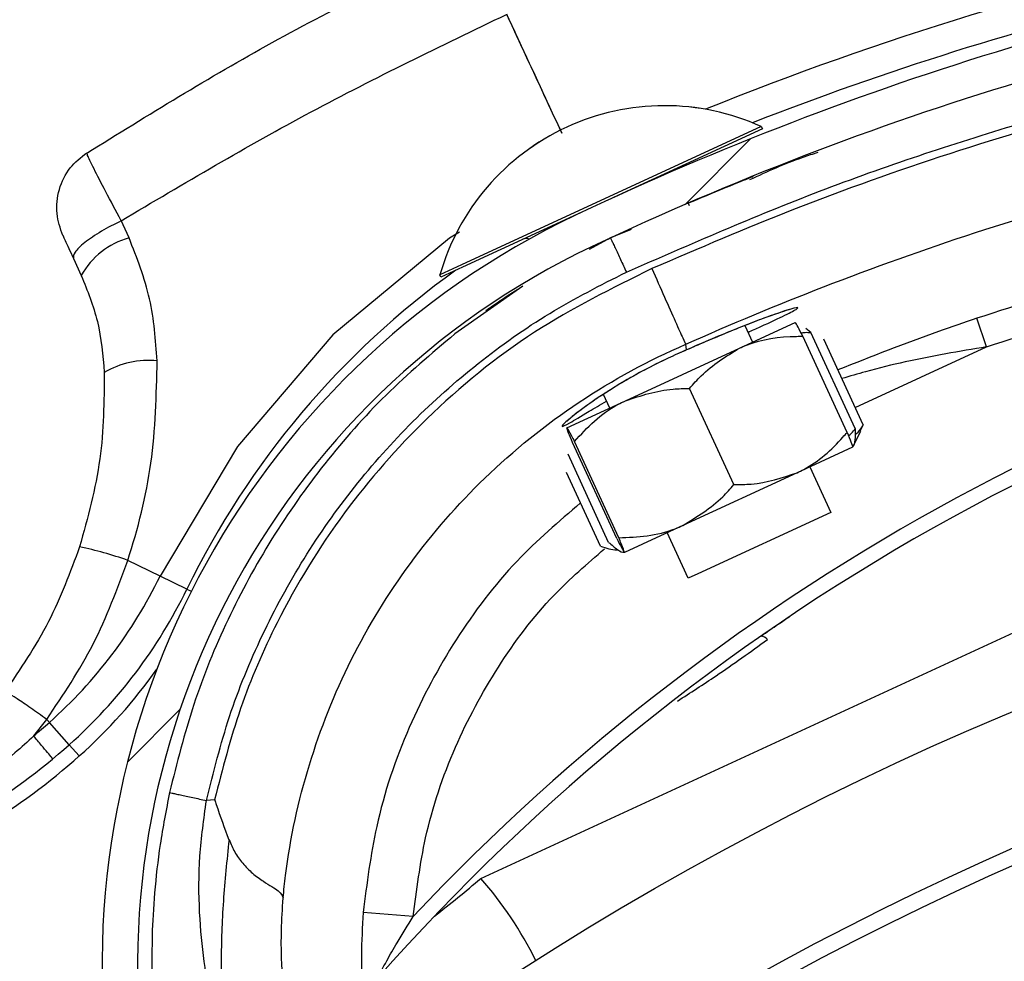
# Model space of a CAD drawing. Header units: inches. Extents: x 170 to 284, y 215 to 248.
# Tile 500 of 656: x 210.9638 to 211.0309, y 225.0083 to 225.0724. Entities that reach past the tile are written whole.
import ezdxf

# ---------------------------------------------------------------- set-up
doc = ezdxf.new("R2010")
doc.units = ezdxf.units.IN
doc.header["$LTSCALE"] = 0.25
doc.header["$MEASUREMENT"] = 0
doc.layers.add('ANNOTATIONS', color=1, linetype='Continuous')
doc.layers.add('RH FRONT OF HOOD', color=7, linetype='Continuous')
doc.styles.add('ARIAL', font='arial.ttf', dxfattribs={"height": 0.09375})
doc.dimstyles.new('STANDARD$0', dxfattribs={"dimtxt": 0.09375, "dimasz": 0.09375, "dimexe": 0.03125, "dimexo": 0.046875, "dimgap": 0.09, "dimtad": 0, "dimtih": 1, "dimtoh": 1, "dimdec": 4, "dimzin": 0, "dimdsep": 46, "dimtxsty": 'ARIAL', "dimcen": 0.09, "dimadec": 0, "dimazin": 0, "dimtfac": 1, "dimtdec": 4, "dimtofl": 0, "dimtmove": 0, "dimatfit": 1, "dimfxl": 1, "dimtolj": 1, "dimtzin": 0, "dimarcsym": 0})
pattern_1 = [(45, (200.7563139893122, 218.4993357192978), (-0.03026527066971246, 0.03026527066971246), [])]

# ---------------------------------------------------------------- blocks, each defined once
blk = doc.blocks.new('*D75')
at = {"layer": 'ANNOTATIONS', "color": 0, "lineweight": -2, "transparency": 16777216}
for p, q in [((209.9594651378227, 225.3844004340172), (209.9594651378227, 225.4781504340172)), ((210.5891923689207, 225.2906504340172), (209.9282151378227, 225.2906504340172)), ((211.1204829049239, 225.2379811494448), (209.9282151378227, 225.2379811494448)), ((209.9594651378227, 225.1442311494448), (209.9594651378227, 225.0504811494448)), ((209.9594651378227, 225.0504811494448), (209.8657151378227, 225.0504811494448))]:
    blk.add_line(p, q, dxfattribs=at)
at = {"layer": 'ANNOTATIONS', "color": 0, "transparency": 16777216}
for points in [[(209.9438401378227, 225.3844004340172), (209.9750901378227, 225.3844004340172), (209.9594651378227, 225.2906504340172)], [(209.9438401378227, 225.1442311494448), (209.9750901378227, 225.1442311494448), (209.9594651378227, 225.2379811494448)]]:
    blk.add_solid(points, dxfattribs=at)
at = {"layer": 'defpoints', "color": 0, "transparency": 16777216}
for p in [(210.6360673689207, 225.2906504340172), (209.9594651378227, 225.2379811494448), (211.1673579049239, 225.2379811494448)]:
    blk.add_point(p, dxfattribs=at)
at = {"layer": 'ANNOTATIONS', "color": 0, "transparency": 16777216, "insert": (209.6118125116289, 225.0504811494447), "char_height": 0.09375, "attachment_point": 5, "style": 'ARIAL'}
blk.add_mtext('\\A1;2 5/8"', dxfattribs=at)
blk = doc.blocks.new('*D76')
at = {"layer": 'ANNOTATIONS', "color": 0, "lineweight": -2, "transparency": 16777216}
for p, q in [((210.6277843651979, 225.6576941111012), (210.6277843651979, 226.3915711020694)), ((212.2068141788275, 224.9942942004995), (212.2068141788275, 226.3915711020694)), ((210.7215343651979, 226.3603211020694), (211.1070251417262, 226.3603211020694)), ((212.1130641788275, 226.3603211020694), (211.7275734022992, 226.3603211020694))]:
    blk.add_line(p, q, dxfattribs=at)
at = {"layer": 'ANNOTATIONS', "color": 0, "transparency": 16777216}
for points in [[(210.7215343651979, 226.3759461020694), (210.7215343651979, 226.3446961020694), (210.6277843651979, 226.3603211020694)], [(212.1130641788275, 226.3759461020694), (212.1130641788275, 226.3446961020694), (212.2068141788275, 226.3603211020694)]]:
    blk.add_solid(points, dxfattribs=at)
at = {"layer": 'defpoints', "color": 0, "transparency": 16777216}
for p in [(212.2068141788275, 226.3603211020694), (210.6277843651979, 225.6108191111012), (212.2068141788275, 224.9474192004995)]:
    blk.add_point(p, dxfattribs=at)
at = {"layer": 'ANNOTATIONS', "color": 0, "transparency": 16777216, "insert": (211.4172992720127, 226.3603211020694), "char_height": 0.09375, "attachment_point": 5, "style": 'ARIAL'}
blk.add_mtext('\\A1;DIM "A"', dxfattribs=at)

msp = doc.modelspace()

# ---------------------------------------------------------------- hatches: boundary and pattern name
at = {"layer": 'RH FRONT OF HOOD'}
h = msp.add_hatch(dxfattribs=at)
h.set_pattern_fill('ANSI31', color=256, scale=0.34241245, angle=2.8e-322, style=0)
h.set_pattern_definition([(45, (200.7896657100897, 218.4993357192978), (-0.03026527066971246, 0.03026527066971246), [])])
edge = h.paths.add_edge_path(flags=0)
edge.add_arc((211.0763061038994, 224.3915581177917), 0.021400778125, 89.9999999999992, 390.52248781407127, ccw=False)
edge.add_line((211.0763061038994, 224.4129588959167), (211.1490687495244, 224.4129588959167))
edge.add_arc((211.1490687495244, 224.8238538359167), 0.4108949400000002, 270, 450.0000000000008)
edge.add_line((211.1490687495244, 225.2347487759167), (210.6654111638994, 225.2347487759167))
edge.add_arc((210.6654111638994, 225.2390289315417), 0.004280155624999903, 180.0000000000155, 269.9999999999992, ccw=False)
edge.add_line((210.6611310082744, 225.2390289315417), (210.6611310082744, 225.2818304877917))
edge.add_arc((210.6654111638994, 225.2818304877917), 0.004280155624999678, 360, 540, ccw=False)
edge.add_line((210.6696913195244, 225.2818304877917), (210.6696913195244, 225.2390289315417))
edge.add_line((210.6696913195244, 225.2390289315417), (210.6664589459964, 225.2390289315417))
edge.add_line((210.6664589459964, 225.2390289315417), (210.6664589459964, 225.2818304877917))
edge.add_arc((210.6654111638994, 225.2818304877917), 0.001047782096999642, 360, 540.0000000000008)
edge.add_line((210.6643633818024, 225.2818304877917), (210.6643633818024, 225.2390289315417))
edge.add_arc((210.6654111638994, 225.2390289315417), 0.001047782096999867, 180, 270)
edge.add_line((210.6654111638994, 225.2379811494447), (211.1490687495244, 225.2379811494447))
edge.add_arc((211.1490687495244, 224.8238538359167), 0.4141273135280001, 269.9999999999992, 450, ccw=False)
edge.add_line((211.1490687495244, 224.4097265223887), (211.0763061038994, 224.4097265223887))
edge.add_arc((211.0763061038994, 224.3915581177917), 0.018168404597, 450.0000000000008, 750.5224878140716)
edge.add_arc((211.0910543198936, 224.4002532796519), 0.001047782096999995, 390.5224878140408, 495.0000000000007)
edge.add_line((211.0903134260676, 224.4009941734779), (211.0816182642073, 224.3922990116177))
edge.add_line((211.0816182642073, 224.3922990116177), (211.0793326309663, 224.3945846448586))
edge.add_line((211.0793326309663, 224.3945846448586), (211.0880277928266, 224.4032798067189))
edge.add_arc((211.0910543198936, 224.4002532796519), 0.004280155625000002, 390.522487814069, 495.0000000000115, ccw=False)
h = msp.add_hatch(dxfattribs=at)
h.set_pattern_fill('ANSI31', color=256, scale=0.34241245, style=0)
h.set_pattern_definition(pattern_1)
edge = h.paths.add_edge_path(flags=0)
edge.add_line((211.1157170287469, 225.2304686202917), (210.7733045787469, 225.2304686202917))
edge.add_line((210.7733045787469, 225.2304686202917), (210.7733045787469, 225.2347487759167))
edge.add_line((210.7733045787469, 225.2347487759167), (211.1157170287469, 225.2347487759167))
edge.add_arc((211.1157170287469, 224.8238538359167), 0.4108949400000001, 269.9999999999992, 450, ccw=False)
edge.add_line((211.1157170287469, 224.4129588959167), (211.0429543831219, 224.4129588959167))
edge.add_line((211.0429543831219, 224.4129588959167), (211.0429543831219, 224.4172390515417))
edge.add_line((211.0429543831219, 224.4172390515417), (211.1157170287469, 224.4172390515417))
edge.add_arc((211.1157170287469, 224.8238538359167), 0.406614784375, 270, 450.0000000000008)
h = msp.add_hatch(dxfattribs=at)
h.set_pattern_fill('ANSI31', color=256, scale=0.34241245, angle=2.8e-322, style=0)
h.set_pattern_definition(pattern_1)
edge = h.paths.add_edge_path(flags=0)
edge.add_arc((210.9334444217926, 224.9939066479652), 0.001712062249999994, 384.7692737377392, 406.9796940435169)
edge.add_line((210.9346124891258, 224.9951583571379), (210.9362594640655, 224.9969232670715))
edge.add_arc((210.9334444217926, 224.9939066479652), 0.004126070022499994, 384.76927373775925, 406.97969404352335, ccw=False)
edge.add_arc((210.9253607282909, 224.9901767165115), 0.01302879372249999, 336.2454411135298, 384.7692737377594, ccw=False)
edge.add_arc((210.9207214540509, 224.9927121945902), 0.01830194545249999, 294.76927373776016, 334.8306467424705, ccw=False)
edge.add_arc((210.9234615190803, 224.9867737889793), 0.01176186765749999, 226.9101314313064, 294.76927373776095, ccw=False)
edge.add_arc((210.9254540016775, 224.9902197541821), 0.01566536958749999, 170.0263417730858, 230.2000735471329, ccw=False)
edge.add_arc((210.9350175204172, 224.9888627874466), 0.02532140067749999, 507.6235219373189, 530.7502070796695, ccw=False)
edge.add_arc((210.9258202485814, 224.9935941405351), 0.01504902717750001, 466.9249921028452, 504.08392337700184, ccw=False)
edge.add_arc((210.9298152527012, 224.9817485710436), 0.02754708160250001, 388.07777688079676, 467.701847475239, ccw=False)
edge.add_arc((210.9612224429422, 224.9998227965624), 0.008748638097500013, 215.7278926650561, 362.7107059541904)
edge.add_arc((211.0261599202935, 225.0079139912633), 0.05672062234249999, 114.33990946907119, 187.7791734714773, ccw=False)
edge.add_arc((211.0935835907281, 224.8646505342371), 0.2150521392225, 458.19530130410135, 474.9753273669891, ccw=False)
edge.add_arc((211.0660354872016, 225.0488261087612), 0.02884824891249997, 399.92811720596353, 456.1830305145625, ccw=False)
edge.add_arc((211.1083046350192, 225.0874112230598), 0.0284373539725, 224.8898676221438, 278.4883413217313)
edge.add_arc((211.1098912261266, 225.0740018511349), 0.01494630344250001, 280.0607145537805, 335.3164658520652)
edge.add_arc((211.1068088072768, 225.0763506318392), 0.0187470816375, 332.7271482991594, 366.2088897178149)
edge.add_arc((211.1121251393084, 225.0763524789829), 0.0134739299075, 368.6468311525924, 407.0429194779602)
edge.add_arc((211.1174228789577, 225.0816252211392), 0.006011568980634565, 409.7518063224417, 430.4868473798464)
edge.add_arc((211.1149344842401, 225.0696918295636), 0.01816498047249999, 435.6685338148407, 474.7692737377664)
edge.add_arc((211.1119075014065, 225.0762520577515), 0.01094007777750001, 474.7692737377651, 564.7692737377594)
edge.add_arc((211.1036683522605, 225.0724503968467), 0.001866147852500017, 204.7692737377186, 220.4115201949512)
edge.add_line((211.1022474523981, 225.071240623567), (211.1004094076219, 225.0696756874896))
edge.add_arc((211.1036683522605, 225.0724503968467), 0.004280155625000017, 204.769273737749, 220.4115201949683, ccw=False)
edge.add_arc((211.1119075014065, 225.0762520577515), 0.01335408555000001, 114.76927373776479, 204.7692737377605, ccw=False)
edge.add_arc((211.1149344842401, 225.0696918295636), 0.020578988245, 435.38063204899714, 474.7692737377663, ccw=False)
edge.add_arc((211.1174228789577, 225.0816252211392), 0.008425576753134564, 409.34694092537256, 431.2689846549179, ccw=False)
edge.add_arc((211.1121251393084, 225.0763524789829), 0.01588793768, 368.45957599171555, 407.2398544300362, ccw=False)
edge.add_arc((211.1068088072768, 225.0763506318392), 0.02116108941, 332.8738045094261, 366.34644547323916, ccw=False)
edge.add_arc((211.1098912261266, 225.0740018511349), 0.01736031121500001, 279.9495218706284, 335.13512706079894, ccw=False)
edge.add_arc((211.1083046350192, 225.0874112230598), 0.030851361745, 224.687431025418, 278.5488113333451, ccw=False)
edge.add_arc((211.0660354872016, 225.0488261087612), 0.02643424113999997, 399.7109832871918, 456.0928868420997)
edge.add_arc((211.0935835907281, 224.8646505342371), 0.21263813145, 458.2069421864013, 474.9789632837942)
edge.add_arc((211.0261599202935, 225.0079139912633), 0.05430661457, 474.3259003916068, 547.8838086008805)
edge.add_arc((210.9612224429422, 224.9998227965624), 0.01116264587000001, 214.8303126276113, 363.29836093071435, ccw=False)
edge.add_arc((210.9298152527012, 224.9817485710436), 0.02513307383, 387.7406739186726, 467.7399315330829)
edge.add_arc((210.9258202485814, 224.9935941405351), 0.01263501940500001, 466.8523210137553, 503.7519705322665)
edge.add_arc((210.9350175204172, 224.9888627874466), 0.022907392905, 507.8135800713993, 530.7889889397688)
edge.add_arc((210.9254540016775, 224.9902197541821), 0.01325136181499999, 529.9615141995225, 590.5045235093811)
edge.add_arc((210.9234615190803, 224.9867737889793), 0.009347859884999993, 226.49179786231, 294.7692737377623)
edge.add_arc((210.9207214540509, 224.9927121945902), 0.01588793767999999, 294.7692737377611, 334.7214526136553)
edge.add_arc((210.9253607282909, 224.9901767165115), 0.01061478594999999, 336.4037750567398, 384.7692737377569)
h = msp.add_hatch(dxfattribs=at)
h.set_pattern_fill('ANSI32', color=256, scale=0.34241245, angle=2.8e-322, style=0)
h.set_pattern_definition([(45, (200.7563139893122, 218.4993357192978), (-0.09079581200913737, 0.09079581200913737), []), (45, (200.8168445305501, 218.4993357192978), (-0.09079581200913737, 0.09079581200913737), [])])
edge = h.paths.add_edge_path(flags=0)
edge.add_arc((211.115717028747, 224.8238538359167), 0.2182879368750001, 180, 540, ccw=False)
edge = h.paths.add_edge_path(flags=0)
edge.add_arc((211.115717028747, 224.8238538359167), 0.2097276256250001, 180, 540, ccw=False)

# ---------------------------------------------------------------- linework, layer by layer
for p, q in [((211.0143308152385, 225.0651069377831), (210.9939076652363, 225.0556890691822)), ((211.0144025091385, 225.06495146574), (211.0042765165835, 225.0602819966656)), ((211.0143301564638, 225.0651083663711), (211.0143308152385, 225.0651069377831)), ((211.0143308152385, 225.0651069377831), (211.0144025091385, 225.06495146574)), ((211.0137690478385, 225.0617019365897), (211.013771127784, 225.0617027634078)), ((211.0093533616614, 225.0598945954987), (211.0094250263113, 225.0597391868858)), ((211.0021119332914, 225.0592838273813), (210.9939793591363, 225.0555335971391)), ((210.9712738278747, 225.0575266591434), (210.9707399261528, 225.0587003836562)), ((211.0054669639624, 225.0581056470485), (211.0040624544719, 225.0575259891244)), ((211.0042135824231, 225.0575883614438), (211.0054475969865, 225.0581533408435)), ((211.0040624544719, 225.0575259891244), (211.002612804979, 225.0567454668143)), ((211.0037397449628, 225.0573714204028), (211.0039893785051, 225.057485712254)), ((210.9674877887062, 225.0561296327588), (210.9680248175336, 225.0549657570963)), ((210.9939076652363, 225.0556890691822), (210.9924403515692, 225.055012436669)), ((210.9939793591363, 225.0555335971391), (210.9925120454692, 225.0548569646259)), ((210.9924403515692, 225.055012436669), (210.9924396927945, 225.055013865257)), ((210.9925120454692, 225.0548569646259), (210.9924403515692, 225.055012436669)), ((210.9981002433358, 225.054238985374), (210.9934552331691, 225.0509846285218)), ((211.0128503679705, 225.0500203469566), (211.0166357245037, 225.0517659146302)), ((211.0132011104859, 225.0515505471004), (211.0137214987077, 225.0504220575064)), ((211.029669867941, 225.0501087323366), (211.0290145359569, 225.0520546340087)), ((211.0201694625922, 225.0442798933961), (211.017151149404, 225.0508252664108)), ((211.0177049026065, 225.0510806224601), (211.0173737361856, 225.0513539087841)), ((211.0207232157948, 225.0445352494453), (211.0177049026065, 225.0510806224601)), ((211.0092436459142, 225.0498989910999), (211.0091834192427, 225.0502788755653)), ((211.0212741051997, 225.0447892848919), (211.0185793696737, 225.0506329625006)), ((211.0207233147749, 225.0459837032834), (211.029669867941, 225.0501087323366)), ((211.0050776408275, 225.0464360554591), (211.0128503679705, 225.0500203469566)), ((211.0092436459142, 225.0498989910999), (211.009243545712, 225.0498988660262)), ((211.0040044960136, 225.045941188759), (211.0035769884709, 225.0468682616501)), ((211.0124640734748, 225.0407266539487), (211.0094457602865, 225.0472720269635)), ((211.0010902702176, 225.0445973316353), (211.0050776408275, 225.0464360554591)), ((211.0212741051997, 225.0447892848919), (211.0210484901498, 225.0443494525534)), ((211.0210745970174, 225.0443365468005), (211.0205510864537, 225.0432775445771)), ((211.0044893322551, 225.037049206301), (211.0014710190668, 225.0435945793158)), ((211.0046240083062, 225.0371113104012), (211.0016056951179, 225.043656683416)), ((211.0039355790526, 225.0367938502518), (211.0011683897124, 225.042794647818)), ((211.0205502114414, 225.0432771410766), (211.0167648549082, 225.041531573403)), ((211.0033846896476, 225.0365398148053), (211.0010742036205, 225.0415502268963)), ((211.0167648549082, 225.041531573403), (211.0089921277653, 225.0379472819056)), ((211.0176359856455, 225.0419332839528), (211.0190698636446, 225.0388238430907)), ((210.9952299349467, 225.0139113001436), (211.0546320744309, 225.0413202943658)), ((211.0190698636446, 225.0388238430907), (211.0100041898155, 225.0346433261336)), ((211.0089921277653, 225.0379472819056), (211.0050047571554, 225.0361085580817)), ((211.0093528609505, 225.0343429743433), (211.0079189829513, 225.0374524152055)), ((210.9733869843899, 225.0344937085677), (210.9711826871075, 225.0355649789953)), ((211.0100041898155, 225.0346433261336), (211.0093528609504, 225.0343429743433)), ((210.9752159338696, 225.0336048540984), (210.9733869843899, 225.0344937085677)), ((210.9752159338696, 225.0336048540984), (210.975517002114, 225.0334585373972)), ((210.9647828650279, 225.0236100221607), (210.9656671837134, 225.0247383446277)), ((210.9658520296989, 225.024531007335), (210.9656671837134, 225.0247383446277)), ((210.9672052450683, 225.0230131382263), (210.9658520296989, 225.024531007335)), ((210.9672052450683, 225.0230131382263), (210.9678888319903, 225.0222463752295)), ((210.9771014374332, 225.0192687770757), (210.9765448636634, 225.0192128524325)), ((210.9906327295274, 225.0113135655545), (210.9872220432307, 225.0115934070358))]:
    msp.add_line(p, q, dxfattribs=at)
at = {"layer": 'RH FRONT OF HOOD', "flags": 128}
msp.add_lwpolyline([(210.993779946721, 225.0579064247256), (210.9930887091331, 225.0575070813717), (210.9851633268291, 225.0509226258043), (210.9786629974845, 225.0433278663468), (210.9733870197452, 225.0344937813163), (210.9733869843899, 225.0344937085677), (210.9733869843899, 225.0344937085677)], dxfattribs=at)
at = {"layer": 'RH FRONT OF HOOD'}
for radius in [0.218287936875, 0.2097276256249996, 0.20865758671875]:
    msp.add_circle((211.1157170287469, 224.8238538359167), radius, dxfattribs=at)
for centre, radius, start, end in [((211.0923126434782, 224.8641028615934), 0.2160622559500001, 95.86225241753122, 111.3285798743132), ((211.0935835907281, 224.8646505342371), 0.2150521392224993, 98.19530130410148, 114.9753273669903), ((211.0923126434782, 224.8641028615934), 0.2180957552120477, 101.9484969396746, 112.0222083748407), ((211.0935835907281, 224.8646505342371), 0.2126381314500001, 98.20694218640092, 114.9789632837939), ((211.0077481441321, 225.050599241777), 0.0159322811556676, 65.59875052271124, 163.9135924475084), ((211.0077488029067, 225.050597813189), 0.01593228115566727, 65.59875052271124, 163.9135924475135), ((211.0090427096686, 225.0618765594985), 0.0005478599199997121, 114.7561714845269, 144.0513468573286), ((211.0261599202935, 225.0079139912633), 0.05672062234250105, 114.3399094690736, 187.7791734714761), ((210.972659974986, 225.0524266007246), 0.005285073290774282, 105.2051462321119, 151.2859093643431), ((210.9983306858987, 225.0569368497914), 0.0005478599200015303, 69.33437873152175, 114.7561714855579), ((211.0261599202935, 225.0079139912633), 0.05430661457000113, 114.3259003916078, 187.883808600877), ((211.0272627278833, 225.0083105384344), 0.05786770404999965, 125.6629359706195, 154.0806276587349), ((211.0974436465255, 224.9109688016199), 0.146552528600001, 100.1098921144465, 136.7878487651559), ((211.0974436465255, 224.9109688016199), 0.1455252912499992, 100.1236983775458, 138.6398240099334), ((210.9726365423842, 225.0430645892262), 0.00611619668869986, 84.76523840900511, 119.8728515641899), ((210.9633497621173, 225.0138745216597), 0.02306145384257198, 70.14417843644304, 78.60788681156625), ((210.9444190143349, 225.0485719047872), 0.03220774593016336, 311.7177412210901, 334.0806276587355), ((210.9444190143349, 225.0485719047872), 0.03424124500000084, 311.7177412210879, 334.0806276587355), ((211.0142989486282, 225.0298737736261), 0.0005320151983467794, 33.59178893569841, 89.59768973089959), ((210.9444190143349, 225.0485719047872), 0.0352684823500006, 311.7177412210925, 324.6079347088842), ((210.9384945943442, 225.055217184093), 0.04111046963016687, 309.7497702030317, 311.7177412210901), ((210.9384945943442, 225.055217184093), 0.04314396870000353, 290.5405774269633, 311.7177412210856), ((210.9384945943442, 225.055217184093), 0.04417120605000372, 290.5405774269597, 311.7177412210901), ((210.9566728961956, 225.0580388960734), 0.0585994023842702, 307.1618106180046, 311.1457429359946), ((210.9759296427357, 224.9969699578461), 0.02568093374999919, 26.18361414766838, 41.27589958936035)]:
    msp.add_arc(centre, radius, start, end, dxfattribs=at)
for points, knots in [([(210.9684073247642, 225.0633080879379), (210.9725688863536, 225.0658852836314), (210.9810708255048, 225.071150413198), (210.9900746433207, 225.0755150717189), (210.994671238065, 225.0777433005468)], [0, 0, 0, 0, 0.4894838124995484, 1, 1, 1, 1]), ([(210.9707428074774, 225.0586961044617), (210.9750156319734, 225.0612273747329), (210.9835533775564, 225.0662852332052), (210.9925129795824, 225.0705953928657), (210.9969886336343, 225.0727484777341)], [0, 0, 0, 0, 0.5004628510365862, 1, 1, 1, 1]), ([(210.9969886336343, 225.0727484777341), (210.9972570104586, 225.0721697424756), (210.9985084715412, 225.069471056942), (210.9997596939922, 225.0667729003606), (211.0007425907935, 225.0646533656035)], [0, 0, 0, 0, 0.2144507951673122, 1, 1, 1, 1]), ([(211.0007512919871, 225.0646580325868), (210.9998210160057, 225.0666639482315), (210.9985698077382, 225.0693618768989), (210.9973183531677, 225.0720603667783), (210.9969973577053, 225.0727525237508)], [0, 0, 0, 0, 0.7435021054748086, 1, 1, 1, 1]), ([(211.0051436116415, 225.0551965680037), (211.0095029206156, 225.0570992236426), (211.0182441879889, 225.0609144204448), (211.0319110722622, 225.0654478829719), (211.0459334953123, 225.069212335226), (211.0555184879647, 225.070884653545), (211.060322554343, 225.0717228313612)], [0, 0, 0, 0, 0.2468628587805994, 0.4950083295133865, 0.7468945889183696, 1, 1, 1, 1]), ([(211.0600521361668, 225.0711433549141), (211.0563478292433, 225.0705069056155), (211.0489284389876, 225.0692321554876), (211.0379544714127, 225.066567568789), (211.0271256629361, 225.0633453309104), (211.01674260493, 225.059667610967), (211.0100799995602, 225.0568077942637), (211.0068811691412, 225.0554347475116)], [0, 0, 0, 0, 0.2027568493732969, 0.4061035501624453, 0.6088604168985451, 0.8122072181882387, 1, 1, 1, 1]), ([(211.0091834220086, 225.0502788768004), (211.0091834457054, 225.0502788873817), (211.012275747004, 225.0516596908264), (211.018784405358, 225.0543731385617), (211.0288745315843, 225.0579804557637), (211.0394097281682, 225.0611074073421), (211.0500922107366, 225.0637033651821), (211.0573117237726, 225.0649438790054), (211.0609214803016, 225.065564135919)], [0, 0, 0, 0, 1.439079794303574e-06, 0.1877923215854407, 0.3908439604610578, 0.5938956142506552, 0.7969478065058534, 1, 1, 1, 1]), ([(210.9667659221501, 225.057694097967), (210.9665971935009, 225.0581850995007), (210.9662482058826, 225.0592006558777), (210.9664446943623, 225.0608517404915), (210.9671609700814, 225.0623462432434), (210.9679955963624, 225.0630085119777), (210.9683994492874, 225.0633289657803)], [0, 0, 0, 0, 0.2415860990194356, 0.4996813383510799, 0.7579094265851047, 1, 1, 1, 1]), ([(210.9707430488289, 225.058696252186), (210.9703773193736, 225.0593795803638), (210.9696412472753, 225.0607548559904), (210.9688430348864, 225.0623118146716), (210.9684021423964, 225.0632246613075), (210.9684361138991, 225.0632341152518), (210.9684493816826, 225.063237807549)], [0, 0, 0, 0, 0.2719162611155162, 0.547262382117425, 0.8231804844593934, 1, 1, 1, 1]), ([(211.0135457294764, 225.0615013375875), (211.0147440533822, 225.0620482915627), (211.0162661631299, 225.062743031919), (211.0178579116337, 225.0632511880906), (211.0181965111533, 225.0633592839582)], [0, 0, 0, 0, 0.7872782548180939, 0.9999999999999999, 0.9999999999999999, 0.9999999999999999, 0.9999999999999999]), ([(211.0137690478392, 225.0617019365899), (211.0136786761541, 225.0616660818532), (211.013587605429, 225.0616299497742), (211.012889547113, 225.0613496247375), (211.0118662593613, 225.0609397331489), (211.0101939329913, 225.0602352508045), (211.0093585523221, 225.0598833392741)], [0, 0, 0, 0, 0.3307707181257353, 0.3333292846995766, 0.6669765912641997, 0.9999999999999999, 0.9999999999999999, 0.9999999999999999, 0.9999999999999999]), ([(211.0657313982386, 225.0606377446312), (211.0642542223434, 225.0604276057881), (211.0587852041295, 225.0596495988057), (211.0493809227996, 225.0578380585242), (211.0386093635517, 225.0551439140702), (211.0318855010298, 225.0529790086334), (211.0290145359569, 225.0520546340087)], [0, 0, 0, 0, 0.1185397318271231, 0.4388752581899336, 0.7604101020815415, 0.9999999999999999, 0.9999999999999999, 0.9999999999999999, 0.9999999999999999]), ([(210.9707430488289, 225.058696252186), (210.9702793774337, 225.0584571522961), (210.9693185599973, 225.0579616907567), (210.968193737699, 225.0571908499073), (210.9674928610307, 225.0565221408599), (210.9674894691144, 225.0562573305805), (210.9674878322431, 225.0561295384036)], [0, 0, 0, 0, 0.2412900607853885, 0.4999999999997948, 0.7587099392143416, 1, 1, 1, 1]), ([(211.029669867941, 225.0501087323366), (211.0325111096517, 225.0510235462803), (211.0391511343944, 225.0531614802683), (211.0498107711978, 225.0558290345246), (211.0591175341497, 225.0576229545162), (211.0645447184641, 225.0583950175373), (211.0660065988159, 225.0586029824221)], [0, 0, 0, 0, 0.2395900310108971, 0.5599255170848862, 0.8814604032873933, 1, 1, 1, 1]), ([(210.9667660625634, 225.0576937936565), (210.9667655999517, 225.0576947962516), (210.9667293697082, 225.0577733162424), (210.9667714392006, 225.0576821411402), (210.9669063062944, 225.057389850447), (210.9671603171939, 225.0568393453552), (210.9673790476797, 225.0563653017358), (210.9674878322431, 225.0561295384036)], [0, 0, 0, 0, 0.003230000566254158, 0.2529631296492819, 0.5032304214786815, 0.7529340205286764, 1, 1, 1, 1]), ([(210.9731945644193, 225.049155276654), (210.9730872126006, 225.0505763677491), (210.9728680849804, 225.0534771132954), (210.971812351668, 225.0561587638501), (210.9712738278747, 225.0575266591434)], [0, 0, 0, 0, 0.4899054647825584, 1, 1, 1, 1]), ([(211.0040624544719, 225.0575259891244), (211.0040768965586, 225.0574948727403), (211.0040991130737, 225.0574470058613), (211.0042339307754, 225.0571565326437), (211.0043734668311, 225.0568558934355), (211.0045466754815, 225.0564827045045), (211.0047983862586, 225.055940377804), (211.0050076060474, 225.0554896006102), (211.0051436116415, 225.0551965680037)], [0, 0, 0, 0, 0.2394568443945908, 0.3683606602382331, 0.5000000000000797, 0.6316393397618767, 0.7605431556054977, 0.9999999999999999, 0.9999999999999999, 0.9999999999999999, 0.9999999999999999]), ([(211.0068809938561, 225.0554351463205), (211.0041577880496, 225.0540874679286), (210.9986209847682, 225.0513473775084), (210.9916015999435, 225.0455871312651), (210.98570058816, 225.0388838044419), (210.9815755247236, 225.0321183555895), (210.9787010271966, 225.0254957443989), (210.9776374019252, 225.0213552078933), (210.9771014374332, 225.0192687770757)], [0, 0, 0, 0, 0.187090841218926, 0.3803918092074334, 0.5558755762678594, 0.7364481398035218, 0.8671952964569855, 0.9999999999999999, 0.9999999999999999, 0.9999999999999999, 0.9999999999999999]), ([(211.0068809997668, 225.0554351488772), (211.0071740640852, 225.0547728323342), (211.0077601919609, 225.0534482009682), (211.0085061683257, 225.0517647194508), (211.0090425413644, 225.0505640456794), (211.0091364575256, 225.0503739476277), (211.009183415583, 225.050278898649)], [0, 0, 0, 0, 0.2500007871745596, 0.5000009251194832, 0.750000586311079, 1, 1, 1, 1]), ([(210.9680248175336, 225.0549657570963), (210.9684413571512, 225.0539347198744), (210.9692909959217, 225.0518316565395), (210.9694891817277, 225.0495375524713), (210.9695902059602, 225.0483681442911)], [0, 0, 0, 0, 0.4902549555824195, 1, 1, 1, 1]), ([(210.9765448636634, 225.0192128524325), (210.977025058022, 225.0211354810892), (210.9779862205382, 225.0249838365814), (210.9802565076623, 225.0305004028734), (210.9830958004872, 225.0357464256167), (210.9865418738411, 225.0406276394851), (210.990511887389, 225.0450923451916), (210.9949802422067, 225.0490514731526), (210.9998404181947, 225.052511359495), (211.0033795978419, 225.0543033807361), (211.0051436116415, 225.0551965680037)], [0, 0, 0, 0, 0.1247413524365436, 0.2496837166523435, 0.3746881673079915, 0.4999855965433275, 0.6253465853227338, 0.7503062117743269, 0.8755465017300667, 1, 1, 1, 1]), ([(210.9956001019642, 225.0525966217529), (210.9955912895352, 225.0525901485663), (210.9955565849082, 225.0525646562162), (210.9961661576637, 225.0530120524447), (210.9972595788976, 225.0537251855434), (210.9977438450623, 225.0540410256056)], [0, 0, 0, 0, 0.1593901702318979, 0.6277016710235, 1, 1, 1, 1]), ([(210.9956001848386, 225.0525965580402), (210.9955913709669, 225.0525900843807), (210.9955566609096, 225.0525645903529), (210.9961665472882, 225.0530121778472), (210.9972604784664, 225.0537256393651), (210.997745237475, 225.0540417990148)], [0, 0, 0, 0, 0.1593327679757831, 0.6274710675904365, 0.9999999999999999, 0.9999999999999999, 0.9999999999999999, 0.9999999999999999]), ([(210.9956002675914, 225.0525964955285), (210.9955914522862, 225.0525900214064), (210.9955567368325, 225.0525645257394), (210.9961669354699, 225.0530123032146), (210.9972613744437, 225.0537260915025), (210.9977466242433, 225.0540425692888)], [0, 0, 0, 0, 0.1592756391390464, 0.6272415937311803, 1, 1, 1, 1]), ([(210.9956004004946, 225.052596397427), (210.995591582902, 225.0525899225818), (210.9955568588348, 225.0525644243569), (210.9961675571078, 225.0530125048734), (210.9972628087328, 225.0537268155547), (210.9977488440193, 225.0540438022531)], [0, 0, 0, 0, 0.1591842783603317, 0.6268746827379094, 1, 1, 1, 1]), ([(211.0134127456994, 225.0510916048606), (211.0137043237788, 225.051222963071), (211.0147988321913, 225.0517160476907), (211.0160601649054, 225.0523035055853), (211.0168210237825, 225.0527059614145), (211.016863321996, 225.0528230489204), (211.0162194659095, 225.0526653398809), (211.01458504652, 225.0520966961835), (211.0121958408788, 225.0511738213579), (211.0102511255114, 225.0503340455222), (211.0092436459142, 225.0498989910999)], [0, 0, 0, 0, 0.05114929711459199, 0.1920011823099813, 0.333489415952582, 0.4224210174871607, 0.5646212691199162, 0.7065362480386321, 0.847968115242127, 1, 1, 1, 1]), ([(211.0152775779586, 225.0523292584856), (211.0152360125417, 225.0523152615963), (211.0149238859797, 225.0522101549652), (211.0140397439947, 225.0518819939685), (211.0126436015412, 225.0513390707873), (211.0110000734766, 225.0506611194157), (211.0098323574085, 225.0501609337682), (211.0092390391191, 225.0498959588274), (211.0092377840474, 225.0498953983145)], [0, 0, 0, 0, 0.03583539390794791, 0.2690981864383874, 0.5116419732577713, 0.7561140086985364, 0.9994840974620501, 1, 1, 1, 1]), ([(211.01636254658, 225.0526747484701), (211.0163630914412, 225.0526748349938), (211.0163880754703, 225.0526788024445), (211.0162505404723, 225.0526501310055), (211.0159456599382, 225.052558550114), (211.0155053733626, 225.0524074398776), (211.0152775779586, 225.0523292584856)], [0, 0, 0, 0, 0.005301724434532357, 0.2431048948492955, 0.6083977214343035, 1, 1, 1, 1]), ([(211.017151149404, 225.0508252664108), (211.0170362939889, 225.0510498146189), (211.0168038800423, 225.0515041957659), (211.0166617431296, 225.0517519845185), (211.0166405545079, 225.0517633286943), (211.0166357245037, 225.0517659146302)], [0, 0, 0, 0, 0.4299704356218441, 0.870060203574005, 1, 1, 1, 1]), ([(211.0290145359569, 225.0520546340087), (211.0281404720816, 225.0517583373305), (211.0249474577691, 225.0506759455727), (211.0218184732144, 225.0494367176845), (211.0195460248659, 225.0485367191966)], [0, 0, 0, 0, 0.2737425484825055, 1, 1, 1, 1]), ([(210.9934552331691, 225.0509846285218), (210.991861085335, 225.0496342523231), (210.9886716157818, 225.0469325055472), (210.9845233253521, 225.0422131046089), (210.9809012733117, 225.037092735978), (210.9779216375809, 225.0315837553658), (210.9755458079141, 225.0257967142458), (210.9745374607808, 225.0217650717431), (210.9740341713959, 225.0197527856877)], [0, 0, 0, 0, 0.1669692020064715, 0.3340613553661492, 0.5010874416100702, 0.6678519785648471, 0.8342172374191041, 1, 1, 1, 1]), ([(211.0128503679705, 225.0500203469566), (211.0130042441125, 225.0500875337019), (211.0142077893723, 225.0506130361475), (211.0156958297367, 225.0508242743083), (211.0170093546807, 225.0508251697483), (211.017151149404, 225.0508252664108)], [0, 0, 0, 0, 0.1156468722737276, 0.9045342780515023, 1, 1, 1, 1]), ([(211.0170340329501, 225.0510518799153), (211.0171265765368, 225.0510696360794), (211.0173437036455, 225.0511112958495), (211.0175732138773, 225.0510918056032), (211.0177049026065, 225.0510806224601)], [0, 0, 0, 0, 0.4262184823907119, 1, 1, 1, 1]), ([(210.9817649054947, 225.0125800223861), (210.9818183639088, 225.0130911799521), (210.9821387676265, 225.0161548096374), (210.9833586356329, 225.0217012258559), (210.9862110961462, 225.0288886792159), (210.9902618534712, 225.035480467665), (210.9954617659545, 225.0414583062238), (211.0017911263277, 225.046536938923), (211.0066551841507, 225.0491896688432), (211.0091833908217, 225.0502788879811), (211.009183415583, 225.050278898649)], [0, 0, 0, 0, 0.03155846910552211, 0.1891461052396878, 0.3467338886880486, 0.5043277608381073, 0.6619226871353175, 0.8309600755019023, 0.9999983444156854, 0.9999999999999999, 0.9999999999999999, 0.9999999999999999, 0.9999999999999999]), ([(211.029669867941, 225.0501087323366), (211.0287410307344, 225.0499523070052), (211.025968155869, 225.0494853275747), (211.02265945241, 225.0487937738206), (211.0203558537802, 225.0481047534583), (211.019819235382, 225.0479442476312)], [0, 0, 0, 0, 0.2786878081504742, 0.8319718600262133, 1, 1, 1, 1]), ([(211.009243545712, 225.0498988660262), (211.0088271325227, 225.0497152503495), (211.0075113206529, 225.0491350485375), (211.0053742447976, 225.0480138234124), (211.0031990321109, 225.0466620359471), (211.0016095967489, 225.0455067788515), (211.0008344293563, 225.0448382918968), (211.0006810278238, 225.0446076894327), (211.0011828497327, 225.0448522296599), (211.0022531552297, 225.0455199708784), (211.0033715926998, 225.0461674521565), (211.0037887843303, 225.046408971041)], [0, 0, 0, 0, 0.05799721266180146, 0.1832636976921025, 0.306412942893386, 0.4347166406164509, 0.5675677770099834, 0.6609498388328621, 0.7922661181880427, 0.9225125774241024, 1, 1, 1, 1]), ([(211.0092360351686, 225.0498939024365), (211.0091969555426, 225.0498773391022), (211.0085857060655, 225.0496182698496), (211.0073788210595, 225.0490555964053), (211.0057623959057, 225.0482063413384), (211.0046279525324, 225.0475515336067), (211.0041244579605, 225.0472229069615), (211.0040279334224, 225.0471599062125)], [0, 0, 0, 0, 0.02096907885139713, 0.3279800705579, 0.6261032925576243, 0.928320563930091, 0.9999999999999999, 0.9999999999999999, 0.9999999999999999, 0.9999999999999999]), ([(211.0094457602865, 225.0472720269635), (211.0097029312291, 225.0475700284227), (211.0106759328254, 225.0486975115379), (211.0119287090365, 225.0494596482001), (211.0128503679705, 225.0500203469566)], [0, 0, 0, 0, 0.2643068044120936, 1, 1, 1, 1]), ([(210.9711826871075, 225.0355649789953), (210.971182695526, 225.0355650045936), (210.9718919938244, 225.0377217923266), (210.9730248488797, 225.0422375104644), (210.9731373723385, 225.0468240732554), (210.9731945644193, 225.049155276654)], [0, 0, 0, 0, 5.836249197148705e-06, 0.491734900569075, 1, 1, 1, 1]), ([(210.9695902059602, 225.0483681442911), (210.9695725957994, 225.0463960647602), (210.9695367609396, 225.0423830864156), (210.9684550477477, 225.038471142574), (210.9679049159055, 225.0364816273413)], [0, 0, 0, 0, 0.4914254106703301, 1, 1, 1, 1]), ([(211.0040279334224, 225.0471599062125), (211.003697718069, 225.0469496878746), (211.0029254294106, 225.046458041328), (211.0020169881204, 225.0457962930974), (211.0013918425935, 225.0453078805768), (211.001104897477, 225.0450483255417), (211.0010996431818, 225.0450428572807), (211.0010981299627, 225.0450412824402)], [0, 0, 0, 0, 0.198100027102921, 0.4633049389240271, 0.7305309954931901, 0.922393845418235, 1, 1, 1, 1]), ([(211.0050776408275, 225.0464360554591), (211.0061401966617, 225.0467853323), (211.0075573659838, 225.0472511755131), (211.0090678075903, 225.0472678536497), (211.0094457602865, 225.0472720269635)], [0, 0, 0, 0, 0.749773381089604, 1, 1, 1, 1]), ([(211.0016056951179, 225.043656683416), (211.0020430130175, 225.0441358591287), (211.002927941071, 225.0451054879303), (211.0041468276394, 225.0459808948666), (211.0049048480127, 225.0463515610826), (211.0050776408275, 225.0464360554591)], [0, 0, 0, 0, 0.4299704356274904, 0.8700602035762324, 1, 1, 1, 1]), ([(211.0207160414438, 225.0441059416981), (211.020857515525, 225.0442317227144), (211.0210702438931, 225.0444208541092), (211.0212229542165, 225.0446968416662), (211.0212741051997, 225.0447892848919)], [0, 0, 0, 0, 0.665045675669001, 1, 1, 1, 1]), ([(211.0014710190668, 225.0435945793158), (211.0013748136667, 225.0438277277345), (211.0011801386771, 225.044299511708), (211.0010839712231, 225.0445684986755), (211.0010891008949, 225.0445919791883), (211.0010902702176, 225.0445973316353)], [0, 0, 0, 0, 0.4299704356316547, 0.8700602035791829, 1, 1, 1, 1]), ([(211.0010902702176, 225.0445973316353), (211.0011611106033, 225.0444892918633), (211.0012555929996, 225.044345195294), (211.0015356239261, 225.0437944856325), (211.0016056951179, 225.043656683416)], [0, 0, 0, 0, 0.7497733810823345, 1, 1, 1, 1]), ([(211.0167648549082, 225.041531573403), (211.0169158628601, 225.0416049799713), (211.0180969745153, 225.0421791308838), (211.0192237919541, 225.043173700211), (211.0200773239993, 225.0441721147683), (211.0201694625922, 225.0442798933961)], [0, 0, 0, 0, 0.1156468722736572, 0.9045342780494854, 1, 1, 1, 1]), ([(211.0201694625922, 225.0442798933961), (211.0202656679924, 225.0440467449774), (211.0204603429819, 225.0435749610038), (211.020556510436, 225.0433059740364), (211.0205513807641, 225.0432824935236), (211.0205502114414, 225.0432771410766)], [0, 0, 0, 0, 0.4299704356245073, 0.8700602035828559, 0.9999999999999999, 0.9999999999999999, 0.9999999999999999, 0.9999999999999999]), ([(211.0202657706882, 225.0440436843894), (211.0203393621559, 225.0441025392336), (211.0205120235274, 225.0442406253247), (211.0206462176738, 225.0444278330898), (211.0207232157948, 225.0445352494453)], [0, 0, 0, 0, 0.4262184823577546, 1, 1, 1, 1]), ([(211.0207232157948, 225.0445352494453), (211.0207279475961, 225.044262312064), (211.0207375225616, 225.0437100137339), (211.0206357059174, 225.0433637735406), (211.0205350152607, 225.0432920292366), (211.0205336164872, 225.0432910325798)], [0, 0, 0, 0, 0.4906882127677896, 0.9929247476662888, 1, 1, 1, 1]), ([(211.0124640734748, 225.0407266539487), (211.012857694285, 225.0407287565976), (211.0143469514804, 225.0407367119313), (211.0157399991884, 225.0411946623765), (211.0167648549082, 225.041531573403)], [0, 0, 0, 0, 0.2643068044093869, 1, 1, 1, 1]), ([(211.0089921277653, 225.0379472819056), (211.0099476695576, 225.0385286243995), (211.0112221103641, 225.0393039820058), (211.0122155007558, 225.0404419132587), (211.0124640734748, 225.0407266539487)], [0, 0, 0, 0, 0.7497733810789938, 1, 1, 1, 1]), ([(211.0020281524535, 225.0394815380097), (211.0005386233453, 225.0382051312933), (210.9973318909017, 225.0354572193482), (210.993405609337, 225.0302490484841), (210.9901409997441, 225.0241751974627), (210.9880128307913, 225.0178719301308), (210.9874693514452, 225.013556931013), (210.9872220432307, 225.0115934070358)], [0, 0, 0, 0, 0.181025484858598, 0.3897206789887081, 0.5984159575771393, 0.8172607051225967, 1, 1, 1, 1]), ([(211.0046240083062, 225.0371113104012), (211.005272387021, 225.0371327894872), (211.0065844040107, 225.0371762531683), (211.0080415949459, 225.0375348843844), (211.0088156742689, 225.0378707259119), (211.0089921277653, 225.0379472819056)], [0, 0, 0, 0, 0.4299704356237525, 0.8700602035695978, 0.9999999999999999, 0.9999999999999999, 0.9999999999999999, 0.9999999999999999]), ([(211.0039355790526, 225.0367938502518), (211.0041400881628, 225.0366130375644), (211.0045539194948, 225.0362471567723), (211.0048833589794, 225.0360997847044), (211.0050033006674, 225.0361297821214), (211.0050049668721, 225.0361301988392)], [0, 0, 0, 0, 0.4906882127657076, 0.9929247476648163, 1, 1, 1, 1]), ([(211.0044893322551, 225.037049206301), (211.0046041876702, 225.0368246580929), (211.0048366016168, 225.036370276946), (211.0049787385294, 225.0361224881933), (211.0049999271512, 225.0361111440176), (211.0050047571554, 225.0361085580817)], [0, 0, 0, 0, 0.4299704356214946, 0.8700602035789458, 1, 1, 1, 1]), ([(211.0050047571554, 225.0361085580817), (211.0049685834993, 225.0362325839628), (211.0049203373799, 225.0363980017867), (211.0046833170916, 225.0369685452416), (211.0046240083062, 225.0371113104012)], [0, 0, 0, 0, 0.7497733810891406, 1, 1, 1, 1]), ([(210.9679049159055, 225.0364816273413), (210.9672631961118, 225.0347532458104), (210.9659626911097, 225.0312505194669), (210.9638628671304, 225.0281624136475), (210.9627991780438, 225.0265980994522)], [0, 0, 0, 0, 0.4934389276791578, 0.9999999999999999, 0.9999999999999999, 0.9999999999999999, 0.9999999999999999]), ([(210.9906327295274, 225.0113135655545), (210.9908590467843, 225.0131098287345), (210.9913563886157, 225.0170571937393), (210.9933021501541, 225.0228246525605), (210.9962927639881, 225.0283769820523), (210.9997279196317, 225.0329659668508), (211.0024764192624, 225.0353324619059), (211.0036574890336, 225.0363493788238)], [0, 0, 0, 0, 0.1871957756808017, 0.4113707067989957, 0.6251451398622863, 0.8389194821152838, 1, 1, 1, 1]), ([(211.0033846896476, 225.0365398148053), (211.0037653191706, 225.0364041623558), (211.0041838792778, 225.036254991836), (211.0045414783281, 225.0362851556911), (211.0045738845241, 225.0362878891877)], [0, 0, 0, 0, 0.9093784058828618, 1, 1, 1, 1]), ([(210.9656671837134, 225.0247383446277), (210.9667901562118, 225.0264086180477), (210.9690656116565, 225.0297930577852), (210.9704709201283, 225.0336244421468), (210.9711826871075, 225.0355649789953)], [0, 0, 0, 0, 0.4935154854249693, 1, 1, 1, 1]), ([(211.014302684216, 225.0304057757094), (211.0147136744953, 225.0306899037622), (211.0154885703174, 225.0312256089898), (211.0162069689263, 225.0317090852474), (211.0162521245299, 225.0317394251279), (211.0162693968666, 225.031751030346)], [0, 0, 0, 0, 0.4108597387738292, 0.7746496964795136, 1, 1, 1, 1]), ([(211.0086174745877, 225.0259807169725), (211.0094994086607, 225.0265498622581), (211.011592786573, 225.0279007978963), (211.0135876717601, 225.0293369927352), (211.014742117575, 225.0301681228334)], [0, 0, 0, 0, 0.4212971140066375, 1, 1, 1, 1]), ([(210.9656671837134, 225.0247383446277), (210.9652951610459, 225.0250046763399), (210.9645293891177, 225.0255528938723), (210.9635999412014, 225.0261777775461), (210.9629544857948, 225.0265741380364), (210.9628499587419, 225.0265902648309), (210.9627991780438, 225.0265980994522)], [0, 0, 0, 0, 0.2429069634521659, 0.4999999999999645, 0.7570930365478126, 1, 1, 1, 1]), ([(210.9647833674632, 225.0236106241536), (210.9647833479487, 225.0236106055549), (210.9643670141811, 225.0232138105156), (210.9626889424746, 225.0216977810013), (210.9590093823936, 225.0189129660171), (210.9554222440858, 225.0170857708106), (210.9533404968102, 225.0160253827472)], [0, 0, 0, 0, 5.869764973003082e-06, 0.1252288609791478, 0.4923383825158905, 1, 1, 1, 1]), ([(210.9740341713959, 225.0197527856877), (210.9738031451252, 225.0185651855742), (210.9733468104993, 225.0162193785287), (210.9729912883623, 225.0129232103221), (210.9728428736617, 225.0104949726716), (210.9728389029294, 225.0093706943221), (210.9728377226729, 225.0090365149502)], [0, 0, 0, 0, 0.3013203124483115, 0.5951829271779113, 0.8796725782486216, 1, 1, 1, 1]), ([(210.9740341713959, 225.0197527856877), (210.9740677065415, 225.019745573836), (210.9741192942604, 225.0197344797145), (210.9744323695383, 225.0196671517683), (210.9747564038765, 225.0195974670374), (210.9751586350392, 225.0195109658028), (210.9757431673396, 225.0193852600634), (210.9762290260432, 225.0192807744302), (210.9765448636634, 225.0192128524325)], [0, 0, 0, 0, 0.2394567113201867, 0.3683605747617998, 0.5000000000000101, 0.6316394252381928, 0.7605432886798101, 0.9999999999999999, 0.9999999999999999, 0.9999999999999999, 0.9999999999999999]), ([(210.9771014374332, 225.0192687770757), (210.977105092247, 225.0192578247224), (210.9771415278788, 225.0191486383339), (210.977450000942, 225.0182315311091), (210.9777764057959, 225.0173371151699), (210.9780674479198, 225.0165396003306)], [0, 0, 0, 0, 0.01193493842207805, 0.118981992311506, 1, 1, 1, 1]), ([(210.9778203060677, 225.0015005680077), (210.9777302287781, 225.001832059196), (210.9775150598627, 225.0026238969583), (210.9772397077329, 225.0037652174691), (210.9770322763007, 225.0046774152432), (210.9767575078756, 225.0059365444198), (210.976371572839, 225.0081071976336), (210.9760266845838, 225.0116145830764), (210.9760070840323, 225.0153618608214), (210.9763681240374, 225.0179472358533), (210.9765448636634, 225.0192128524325)], [0, 0, 0, 0, 0.08980644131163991, 0.2145219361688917, 0.2531624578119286, 0.2759662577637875, 0.4628905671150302, 0.6373953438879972, 0.8224944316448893, 1, 1, 1, 1]), ([(210.9780823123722, 225.0165450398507), (210.9779372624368, 225.0151361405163), (210.977639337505, 225.0122423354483), (210.977516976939, 225.0081317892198), (210.9775681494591, 225.0043021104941), (210.9777361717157, 225.002450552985), (210.977822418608, 225.0015001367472)], [0, 0, 0, 0, 0.2305257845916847, 0.4734878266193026, 0.72973795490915, 1, 1, 1, 1]), ([(210.9780822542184, 225.0165456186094), (210.9782041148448, 225.0162611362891), (210.9784542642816, 225.0156771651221), (210.9790187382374, 225.014898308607), (210.9797013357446, 225.014208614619), (210.9806440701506, 225.0135500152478), (210.9815642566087, 225.0130311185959), (210.9816996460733, 225.0127283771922), (210.9817660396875, 225.0125799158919)], [0, 0, 0, 0, 0.1136768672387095, 0.2333502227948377, 0.3620694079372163, 0.5019163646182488, 0.7557448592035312, 1, 1, 1, 1]), ([(210.9818787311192, 225.0055928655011), (210.9817904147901, 225.0064713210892), (210.9816563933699, 225.0078043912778), (210.9816296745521, 225.0103463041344), (210.9817204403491, 225.0118330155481), (210.9817660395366, 225.0125799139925)], [0, 0, 0, 0, 0.490198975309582, 0.7438846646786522, 1, 1, 1, 1]), ([(210.9872220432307, 225.0115934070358), (210.9871639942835, 225.0106017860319), (210.9870619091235, 225.0088579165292), (210.9871442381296, 225.0067119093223), (210.9872624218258, 225.0053921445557), (210.9873323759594, 225.0049043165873), (210.9873574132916, 225.0047677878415), (210.9873574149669, 225.0047677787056)], [0, 0, 0, 0, 0.3699466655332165, 0.6505899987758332, 0.8492685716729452, 0.9999899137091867, 1, 1, 1, 1]), ([(210.9882844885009, 225.00725963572), (210.9882870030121, 225.0072649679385), (210.9883319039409, 225.0073601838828), (210.9885076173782, 225.0077075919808), (210.9889159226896, 225.0084684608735), (210.9896322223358, 225.0097261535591), (210.9902595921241, 225.0107215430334), (210.9906327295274, 225.0113135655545)], [0, 0, 0, 0, 0.005253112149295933, 0.09380336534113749, 0.266025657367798, 0.563457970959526, 1, 1, 1, 1]), ([(210.9728377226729, 225.0090365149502), (210.9728303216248, 225.0085729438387), (210.9728100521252, 225.0073033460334), (210.9728755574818, 225.0057552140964), (210.9729546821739, 225.00441118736), (210.9730217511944, 225.0036149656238), (210.9730328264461, 225.0034916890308), (210.9730383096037, 225.0034306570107)], [0, 0, 0, 0, 0.1282528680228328, 0.3512504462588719, 0.5733912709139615, 0.7887937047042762, 1, 1, 1, 1])]:
    msp.add_open_spline(points, degree=3, knots=knots, dxfattribs=at)
msp.add_open_spline([(210.966082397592, 225.0220461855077), (210.9660641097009, 225.0220681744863), (210.9660275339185, 225.0221121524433), (210.9657407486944, 225.0224569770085), (210.9653208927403, 225.0229618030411), (210.964961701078, 225.0233936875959), (210.9647821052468, 225.0236096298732)], degree=3, dxfattribs=at)

# ---------------------------------------------------------------- dimensions: what is measured, and where the dimension line sits
at = {"layer": 'ANNOTATIONS'}
dim = msp.add_linear_dim(base=(212.2068141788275, 226.3603211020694), p1=(210.6277843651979, 225.6108191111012), p2=(212.2068141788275, 224.9474192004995), text='DIM "A"', dimstyle='STANDARD$0', dxfattribs=at)
dim.commit()
dim.dimension.update_dxf_attribs({"geometry": '*D76', "text_midpoint": (211.4172992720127, 226.3603211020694)})
dim = msp.add_linear_dim(base=(209.9594651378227, 225.2379811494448), p1=(210.6360673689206, 225.2906504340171), p2=(211.1673579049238, 225.2379811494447), angle=90, text='2 5/8"', dimstyle='STANDARD$0', dxfattribs=at)
dim.commit()
dim.dimension.update_dxf_attribs({"geometry": '*D75', "text_midpoint": (209.6118125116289, 225.0504811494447)})

doc.saveas('drawing.dxf')
